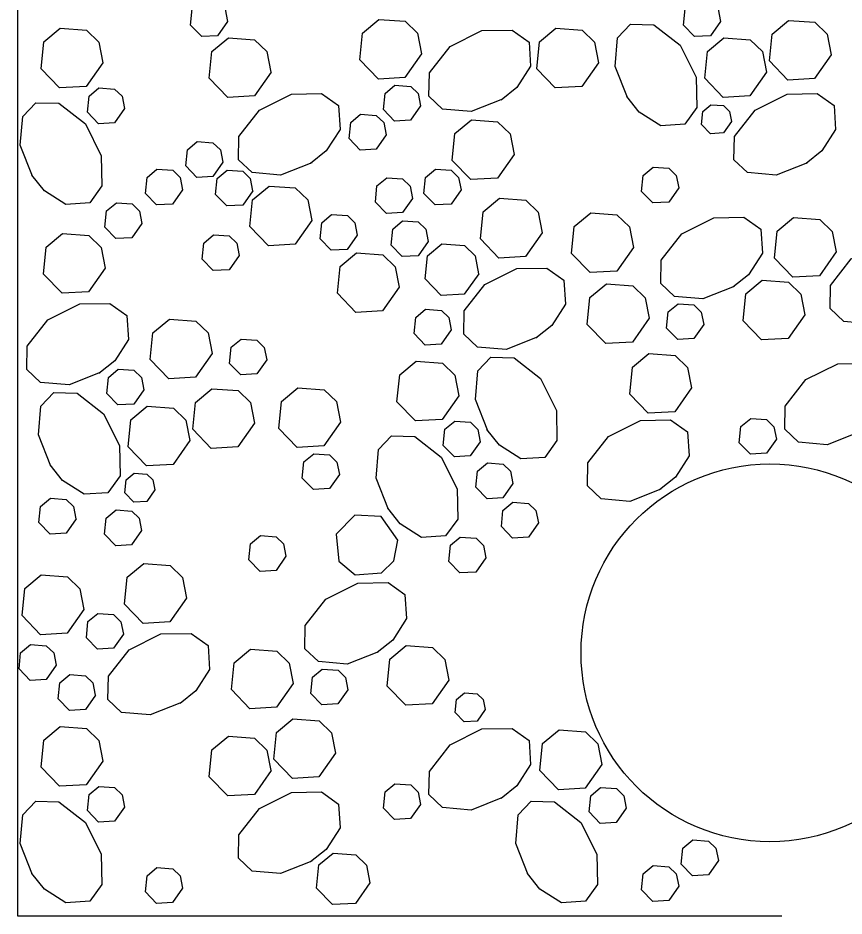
# Model space of a CAD drawing. Extents: x 638653 to 642302, y 298557 to 300414.
# Drawn here: x 638758.48 to 638785.13, y 299308.19 to 299337.17 of the extents above; entities that cross this region are included whole.
import ezdxf

# ---------------------------------------------------------------- set-up
doc = ezdxf.new("R2010")
doc.units = 0
doc.layers.add('1', color=7, linetype='Continuous')

msp = doc.modelspace()

# ---------------------------------------------------------------- linework, layer by layer
at = {"layer": '1'}
for p, q in [((638758.478, 299308.19), (638758.478, 299353.749)), ((638783.126, 299308.19), (638758.478, 299308.19))]:
    msp.add_line(p, q, dxfattribs=at)
for points in [[(638765.244, 299337.06), (638764.921, 299336.601), (638764.406, 299336.572), (638764.047, 299336.943), (638764.099, 299337.463), (638764.417, 299337.728), (638764.927, 299337.691), (638765.166, 299337.459), (638765.243, 299337.061)], [(638781.147, 299337.06), (638780.824, 299336.601), (638780.309, 299336.572), (638779.951, 299336.943), (638780.003, 299337.463), (638780.321, 299337.728), (638780.83, 299337.691), (638781.069, 299337.459), (638781.147, 299337.061)], [(638771.504, 299336.013), (638770.966, 299335.248), (638770.107, 299335.199), (638769.51, 299335.818), (638769.596, 299336.685), (638770.127, 299337.126), (638770.975, 299337.065), (638771.374, 299336.678), (638771.503, 299336.013)], [(638761.22, 299335.729), (638760.682, 299334.964), (638759.823, 299334.915), (638759.226, 299335.534), (638759.313, 299336.401), (638759.843, 299336.842), (638760.691, 299336.781), (638761.09, 299336.394), (638761.219, 299335.729)], [(638777.211, 299335.729), (638776.673, 299334.964), (638775.814, 299334.915), (638775.217, 299335.534), (638775.304, 299336.401), (638775.834, 299336.842), (638776.682, 299336.781), (638777.081, 299336.394), (638777.21, 299335.729)], [(638778.147, 299334.601), (638777.748, 299335.607), (638777.828, 299336.531), (638778.245, 299336.97), (638778.995, 299336.956), (638779.848, 299336.29), (638780.362, 299335.259), (638780.38, 299334.288), (638779.991, 299333.742), (638779.218, 299333.69), (638778.526, 299334.133), (638778.121, 299334.641)], [(638784.72, 299335.981), (638784.182, 299335.216), (638783.323, 299335.167), (638782.726, 299335.786), (638782.812, 299336.654), (638783.343, 299337.095), (638784.191, 299337.033), (638784.59, 299336.646), (638784.719, 299335.982)], [(638774.109, 299334.55), (638773.103, 299334.151), (638772.179, 299334.231), (638771.74, 299334.648), (638771.754, 299335.398), (638772.42, 299336.25), (638773.45, 299336.766), (638774.422, 299336.783), (638774.968, 299336.394), (638775.02, 299335.621), (638774.576, 299334.929), (638774.068, 299334.524)], [(638766.643, 299335.42), (638766.105, 299334.655), (638765.246, 299334.606), (638764.649, 299335.225), (638764.736, 299336.092), (638765.266, 299336.534), (638766.114, 299336.472), (638766.513, 299336.085), (638766.642, 299335.42)], [(638782.634, 299335.42), (638782.096, 299334.655), (638781.237, 299334.606), (638780.64, 299335.225), (638780.726, 299336.092), (638781.257, 299336.534), (638782.105, 299336.472), (638782.504, 299336.085), (638782.633, 299335.42)], [(638761.915, 299334.246), (638761.592, 299333.787), (638761.077, 299333.757), (638760.718, 299334.129), (638760.77, 299334.649), (638761.088, 299334.914), (638761.597, 299334.877), (638761.837, 299334.645), (638761.914, 299334.246)], [(638771.468, 299334.332), (638771.145, 299333.872), (638770.63, 299333.843), (638770.272, 299334.214), (638770.323, 299334.735), (638770.642, 299335), (638771.15, 299334.963), (638771.39, 299334.731), (638771.467, 299334.332)], [(638767.961, 299332.5), (638766.954, 299332.101), (638766.03, 299332.181), (638765.591, 299332.599), (638765.605, 299333.349), (638766.272, 299334.201), (638767.302, 299334.716), (638768.273, 299334.733), (638768.82, 299334.345), (638768.871, 299333.571), (638768.428, 299332.88), (638767.92, 299332.474)], [(638783.952, 299332.5), (638782.945, 299332.101), (638782.021, 299332.181), (638781.582, 299332.599), (638781.596, 299333.349), (638782.262, 299334.201), (638783.293, 299334.716), (638784.264, 299334.733), (638784.81, 299334.345), (638784.862, 299333.571), (638784.419, 299332.88), (638783.911, 299332.474)], [(638758.952, 299332.063), (638758.552, 299333.069), (638758.632, 299333.993), (638759.05, 299334.432), (638759.8, 299334.418), (638760.652, 299333.752), (638761.167, 299332.722), (638761.184, 299331.75), (638760.796, 299331.204), (638760.022, 299331.152), (638759.331, 299331.596), (638758.926, 299332.104)], [(638781.504, 299333.832), (638781.242, 299333.461), (638780.825, 299333.437), (638780.535, 299333.738), (638780.577, 299334.159), (638780.834, 299334.373), (638781.247, 299334.343), (638781.44, 299334.155), (638781.503, 299333.832)], [(638770.358, 299333.398), (638770.035, 299332.939), (638769.52, 299332.91), (638769.162, 299333.281), (638769.214, 299333.802), (638769.532, 299334.066), (638770.041, 299334.03), (638770.28, 299333.798), (638770.358, 299333.398)], [(638774.485, 299332.771), (638773.947, 299332.006), (638773.088, 299331.957), (638772.492, 299332.576), (638772.578, 299333.443), (638773.108, 299333.884), (638773.956, 299333.823), (638774.355, 299333.436), (638774.485, 299332.771)], [(638765.087, 299332.516), (638764.764, 299332.057), (638764.249, 299332.027), (638763.891, 299332.399), (638763.943, 299332.919), (638764.261, 299333.184), (638764.77, 299333.147), (638765.009, 299332.915), (638765.087, 299332.516)], [(638763.789, 299331.626), (638763.467, 299331.167), (638762.951, 299331.137), (638762.593, 299331.509), (638762.645, 299332.029), (638762.963, 299332.294), (638763.472, 299332.257), (638763.711, 299332.025), (638763.789, 299331.626)], [(638766.052, 299331.593), (638765.729, 299331.134), (638765.214, 299331.105), (638764.855, 299331.476), (638764.907, 299331.996), (638765.225, 299332.261), (638765.735, 299332.224), (638765.974, 299331.992), (638766.051, 299331.594)], [(638772.775, 299331.626), (638772.452, 299331.167), (638771.937, 299331.137), (638771.578, 299331.509), (638771.63, 299332.029), (638771.948, 299332.294), (638772.457, 299332.257), (638772.697, 299332.025), (638772.774, 299331.626)], [(638779.799, 299331.69), (638779.476, 299331.231), (638778.961, 299331.202), (638778.602, 299331.573), (638778.654, 299332.093), (638778.972, 299332.358), (638779.481, 299332.321), (638779.721, 299332.089), (638779.798, 299331.691)], [(638771.206, 299331.35), (638770.883, 299330.891), (638770.368, 299330.862), (638770.01, 299331.233), (638770.061, 299331.753), (638770.38, 299332.018), (638770.888, 299331.981), (638771.128, 299331.749), (638771.205, 299331.35)], [(638767.956, 299330.634), (638767.418, 299329.869), (638766.559, 299329.82), (638765.963, 299330.438), (638766.049, 299331.306), (638766.579, 299331.747), (638767.427, 299331.686), (638767.826, 299331.299), (638767.955, 299330.634)], [(638775.395, 299330.239), (638774.858, 299329.474), (638773.999, 299329.425), (638773.402, 299330.044), (638773.488, 299330.911), (638774.019, 299331.352), (638774.866, 299331.291), (638775.265, 299330.904), (638775.395, 299330.239)], [(638762.479, 299330.541), (638762.156, 299330.082), (638761.641, 299330.053), (638761.283, 299330.424), (638761.334, 299330.945), (638761.653, 299331.209), (638762.162, 299331.173), (638762.401, 299330.94), (638762.478, 299330.541)], [(638769.423, 299330.163), (638769.1, 299329.703), (638768.585, 299329.674), (638768.227, 299330.045), (638768.279, 299330.566), (638768.597, 299330.831), (638769.106, 299330.794), (638769.345, 299330.561), (638769.423, 299330.163)], [(638778.336, 299329.77), (638777.798, 299329.005), (638776.939, 299328.956), (638776.342, 299329.575), (638776.429, 299330.442), (638776.959, 299330.884), (638777.807, 299330.822), (638778.206, 299330.436), (638778.335, 299329.77)], [(638771.713, 299329.959), (638771.391, 299329.5), (638770.875, 299329.471), (638770.517, 299329.842), (638770.569, 299330.362), (638770.887, 299330.627), (638771.396, 299330.59), (638771.635, 299330.358), (638771.713, 299329.959)], [(638781.588, 299328.508), (638780.582, 299328.109), (638779.658, 299328.189), (638779.218, 299328.606), (638779.232, 299329.356), (638779.899, 299330.208), (638780.93, 299330.724), (638781.9, 299330.741), (638782.447, 299330.352), (638782.499, 299329.579), (638782.055, 299328.887), (638781.547, 299328.482)], [(638784.88, 299329.62), (638784.342, 299328.855), (638783.483, 299328.806), (638782.886, 299329.425), (638782.972, 299330.292), (638783.503, 299330.734), (638784.351, 299330.672), (638784.75, 299330.285), (638784.879, 299329.62)], [(638761.295, 299329.1), (638760.757, 299328.335), (638759.899, 299328.286), (638759.302, 299328.904), (638759.388, 299329.772), (638759.919, 299330.213), (638760.766, 299330.152), (638761.165, 299329.765), (638761.295, 299329.1)], [(638765.614, 299329.506), (638765.291, 299329.047), (638764.776, 299329.018), (638764.418, 299329.389), (638764.47, 299329.91), (638764.788, 299330.174), (638765.297, 299330.138), (638765.536, 299329.905), (638765.614, 299329.506)], [(638773.344, 299328.919), (638772.879, 299328.259), (638772.137, 299328.216), (638771.621, 299328.751), (638771.696, 299329.5), (638772.154, 299329.881), (638772.887, 299329.828), (638773.231, 299329.494), (638773.343, 299328.92)], [(638787.054, 299327.694), (638786.048, 299327.296), (638785.124, 299327.375), (638784.684, 299327.793), (638784.698, 299328.543), (638785.365, 299329.395), (638786.395, 299329.91), (638787.366, 299329.927), (638787.913, 299329.539), (638787.965, 299328.766), (638787.521, 299328.074), (638787.013, 299327.668)], [(638770.779, 299328.481), (638770.241, 299327.716), (638769.383, 299327.667), (638768.786, 299328.286), (638768.872, 299329.153), (638769.403, 299329.594), (638770.251, 299329.533), (638770.649, 299329.146), (638770.779, 299328.481)], [(638775.233, 299326.868), (638774.226, 299326.47), (638773.302, 299326.549), (638772.863, 299326.967), (638772.877, 299327.717), (638773.544, 299328.569), (638774.574, 299329.084), (638775.545, 299329.101), (638776.092, 299328.713), (638776.144, 299327.94), (638775.7, 299327.248), (638775.192, 299326.842)], [(638778.842, 299327.48), (638778.304, 299326.715), (638777.445, 299326.666), (638776.848, 299327.285), (638776.935, 299328.152), (638777.465, 299328.593), (638778.313, 299328.532), (638778.712, 299328.145), (638778.841, 299327.48)], [(638783.868, 299327.596), (638783.33, 299326.831), (638782.471, 299326.782), (638781.874, 299327.401), (638781.96, 299328.268), (638782.491, 299328.71), (638783.339, 299328.648), (638783.738, 299328.261), (638783.867, 299327.596)], [(638761.133, 299325.729), (638760.126, 299325.33), (638759.202, 299325.41), (638758.763, 299325.828), (638758.777, 299326.578), (638759.443, 299327.43), (638760.474, 299327.945), (638761.445, 299327.962), (638761.991, 299327.574), (638762.043, 299326.8), (638761.6, 299326.108), (638761.092, 299325.703)], [(638780.604, 299327.282), (638780.282, 299326.823), (638779.766, 299326.793), (638779.408, 299327.165), (638779.46, 299327.685), (638779.778, 299327.95), (638780.287, 299327.913), (638780.526, 299327.681), (638780.604, 299327.282)], [(638772.457, 299327.105), (638772.134, 299326.646), (638771.619, 299326.617), (638771.261, 299326.988), (638771.312, 299327.508), (638771.631, 299327.773), (638772.14, 299327.736), (638772.379, 299327.504), (638772.456, 299327.105)], [(638764.741, 299326.341), (638764.204, 299325.576), (638763.345, 299325.527), (638762.748, 299326.146), (638762.835, 299327.013), (638763.365, 299327.454), (638764.213, 299327.393), (638764.612, 299327.006), (638764.741, 299326.341)], [(638766.504, 299326.142), (638766.181, 299325.684), (638765.666, 299325.654), (638765.308, 299326.026), (638765.36, 299326.546), (638765.678, 299326.81), (638766.187, 299326.774), (638766.426, 299326.542), (638766.504, 299326.143)], [(638773.638, 299323.852), (638773.239, 299324.858), (638773.319, 299325.782), (638773.736, 299326.221), (638774.486, 299326.207), (638775.339, 299325.54), (638775.854, 299324.51), (638775.871, 299323.539), (638775.482, 299322.992), (638774.709, 299322.941), (638774.017, 299323.384), (638773.612, 299323.892)], [(638780.211, 299325.232), (638779.673, 299324.467), (638778.814, 299324.418), (638778.217, 299325.037), (638778.304, 299325.904), (638778.834, 299326.346), (638779.682, 299326.284), (638780.081, 299325.897), (638780.21, 299325.232)], [(638762.538, 299325.172), (638762.215, 299324.713), (638761.7, 299324.683), (638761.342, 299325.055), (638761.394, 299325.575), (638761.712, 299325.84), (638762.221, 299325.803), (638762.46, 299325.571), (638762.538, 299325.172)], [(638772.702, 299324.98), (638772.164, 299324.215), (638771.305, 299324.166), (638770.708, 299324.785), (638770.795, 299325.652), (638771.325, 299326.093), (638772.173, 299326.032), (638772.572, 299325.645), (638772.701, 299324.98)], [(638785.591, 299323.8), (638784.585, 299323.402), (638783.661, 299323.482), (638783.222, 299323.899), (638783.236, 299324.649), (638783.902, 299325.501), (638784.932, 299326.016), (638785.904, 299326.034), (638786.45, 299325.645), (638786.502, 299324.872), (638786.058, 299324.18), (638785.55, 299323.775)], [(638759.538, 299322.712), (638759.139, 299323.718), (638759.219, 299324.643), (638759.636, 299325.082), (638760.386, 299325.068), (638761.239, 299324.401), (638761.753, 299323.371), (638761.771, 299322.4), (638761.382, 299321.853), (638760.609, 299321.802), (638759.917, 299322.245), (638759.512, 299322.753)], [(638766.111, 299324.093), (638765.573, 299323.328), (638764.714, 299323.279), (638764.117, 299323.898), (638764.203, 299324.765), (638764.734, 299325.206), (638765.582, 299325.145), (638765.981, 299324.758), (638766.11, 299324.093)], [(638768.885, 299324.124), (638768.347, 299323.36), (638767.489, 299323.31), (638766.892, 299323.929), (638766.978, 299324.797), (638767.509, 299325.238), (638768.357, 299325.176), (638768.755, 299324.79), (638768.885, 299324.125)], [(638764.025, 299323.532), (638763.487, 299322.767), (638762.628, 299322.718), (638762.031, 299323.337), (638762.117, 299324.204), (638762.648, 299324.645), (638763.496, 299324.584), (638763.895, 299324.197), (638764.024, 299323.532)], [(638773.397, 299323.497), (638773.074, 299323.038), (638772.559, 299323.008), (638772.2, 299323.38), (638772.252, 299323.9), (638772.57, 299324.165), (638773.08, 299324.128), (638773.319, 299323.896), (638773.396, 299323.497)], [(638779.224, 299321.97), (638778.217, 299321.571), (638777.293, 299321.651), (638776.854, 299322.069), (638776.868, 299322.819), (638777.535, 299323.671), (638778.565, 299324.186), (638779.536, 299324.203), (638780.083, 299323.815), (638780.134, 299323.041), (638779.691, 299322.35), (638779.183, 299321.944)], [(638782.95, 299323.582), (638782.627, 299323.123), (638782.112, 299323.094), (638781.754, 299323.465), (638781.805, 299323.986), (638782.124, 299324.25), (638782.632, 299324.214), (638782.872, 299323.982), (638782.949, 299323.582)], [(638770.434, 299321.314), (638770.034, 299322.32), (638770.114, 299323.244), (638770.532, 299323.683), (638771.282, 299323.669), (638772.134, 299323.002), (638772.649, 299321.972), (638772.666, 299321.001), (638772.278, 299320.455), (638771.504, 299320.403), (638770.813, 299320.846), (638770.408, 299321.354)], [(638768.849, 299322.443), (638768.527, 299321.984), (638768.011, 299321.955), (638767.653, 299322.326), (638767.705, 299322.846), (638768.023, 299323.111), (638768.532, 299323.074), (638768.771, 299322.842), (638768.849, 299322.443)], [(638774.451, 299322.145), (638774.128, 299321.686), (638773.613, 299321.656), (638773.254, 299322.028), (638773.306, 299322.548), (638773.624, 299322.813), (638774.133, 299322.776), (638774.373, 299322.544), (638774.45, 299322.145)], [(638762.895, 299321.944), (638762.633, 299321.572), (638762.216, 299321.548), (638761.926, 299321.849), (638761.968, 299322.27), (638762.225, 299322.485), (638762.638, 299322.455), (638762.831, 299322.267), (638762.894, 299321.944)], [(638760.351, 299321.006), (638760.028, 299320.547), (638759.513, 299320.517), (638759.154, 299320.889), (638759.206, 299321.409), (638759.524, 299321.674), (638760.033, 299321.637), (638760.273, 299321.405), (638760.35, 299321.006)], [(638775.271, 299320.876), (638774.949, 299320.418), (638774.433, 299320.388), (638774.075, 299320.76), (638774.127, 299321.28), (638774.445, 299321.544), (638774.954, 299321.508), (638775.193, 299321.276), (638775.271, 299320.877)], [(638762.469, 299320.628), (638762.146, 299320.168), (638761.631, 299320.139), (638761.273, 299320.51), (638761.325, 299321.031), (638761.643, 299321.296), (638762.152, 299321.258), (638762.391, 299321.026), (638762.469, 299320.628)], [(638770.739, 299320.316), (638770.202, 299321.081), (638769.343, 299321.13), (638768.746, 299320.511), (638768.832, 299319.644), (638769.363, 299319.202), (638770.21, 299319.264), (638770.609, 299319.651), (638770.739, 299320.315)], [(638767.126, 299319.802), (638766.804, 299319.343), (638766.288, 299319.313), (638765.93, 299319.685), (638765.982, 299320.205), (638766.3, 299320.47), (638766.809, 299320.433), (638767.048, 299320.201), (638767.126, 299319.802)], [(638773.575, 299319.752), (638773.253, 299319.293), (638772.737, 299319.264), (638772.379, 299319.635), (638772.431, 299320.156), (638772.749, 299320.42), (638773.258, 299320.384), (638773.497, 299320.151), (638773.575, 299319.752)], [(638763.913, 299318.45), (638763.376, 299317.685), (638762.517, 299317.636), (638761.92, 299318.254), (638762.006, 299319.122), (638762.537, 299319.563), (638763.384, 299319.502), (638763.783, 299319.115), (638763.913, 299318.45)], [(638760.603, 299318.084), (638760.065, 299317.319), (638759.206, 299317.27), (638758.609, 299317.889), (638758.696, 299318.756), (638759.226, 299319.197), (638760.074, 299319.136), (638760.473, 299318.749), (638760.602, 299318.084)], [(638770.106, 299316.718), (638769.1, 299316.32), (638768.176, 299316.4), (638767.736, 299316.817), (638767.75, 299317.567), (638768.417, 299318.419), (638769.448, 299318.934), (638770.418, 299318.952), (638770.965, 299318.563), (638771.017, 299317.79), (638770.573, 299317.098), (638770.065, 299316.693)], [(638761.88, 299317.289), (638761.557, 299316.83), (638761.042, 299316.801), (638760.684, 299317.172), (638760.735, 299317.692), (638761.054, 299317.957), (638761.563, 299317.92), (638761.802, 299317.688), (638761.879, 299317.289)], [(638763.751, 299315.079), (638762.744, 299314.68), (638761.82, 299314.76), (638761.381, 299315.178), (638761.395, 299315.928), (638762.062, 299316.78), (638763.092, 299317.295), (638764.063, 299317.312), (638764.61, 299316.924), (638764.662, 299316.15), (638764.218, 299315.458), (638763.71, 299315.053)], [(638759.71, 299316.282), (638759.387, 299315.823), (638758.872, 299315.793), (638758.514, 299316.165), (638758.565, 299316.685), (638758.884, 299316.95), (638759.392, 299316.913), (638759.632, 299316.681), (638759.709, 299316.282)], [(638772.386, 299315.807), (638771.848, 299315.042), (638770.989, 299314.993), (638770.392, 299315.612), (638770.478, 299316.479), (638771.009, 299316.92), (638771.857, 299316.859), (638772.256, 299316.472), (638772.385, 299315.807)], [(638767.36, 299315.691), (638766.822, 299314.926), (638765.963, 299314.877), (638765.366, 299315.496), (638765.453, 299316.363), (638765.983, 299316.804), (638766.831, 299316.743), (638767.23, 299316.356), (638767.359, 299315.691)], [(638760.975, 299315.316), (638760.652, 299314.857), (638760.137, 299314.828), (638759.779, 299315.199), (638759.83, 299315.719), (638760.149, 299315.984), (638760.658, 299315.947), (638760.897, 299315.715), (638760.974, 299315.316)], [(638769.122, 299315.492), (638768.8, 299315.034), (638768.284, 299315.004), (638767.926, 299315.376), (638767.978, 299315.896), (638768.296, 299316.16), (638768.805, 299316.124), (638769.044, 299315.892), (638769.122, 299315.493)], [(638773.553, 299314.852), (638773.291, 299314.481), (638772.874, 299314.457), (638772.584, 299314.758), (638772.626, 299315.179), (638772.883, 299315.393), (638773.296, 299315.363), (638773.489, 299315.176), (638773.552, 299314.853)], [(638768.729, 299313.443), (638768.191, 299312.678), (638767.332, 299312.629), (638766.735, 299313.248), (638766.822, 299314.115), (638767.352, 299314.556), (638768.2, 299314.495), (638768.599, 299314.108), (638768.728, 299313.443)], [(638761.22, 299313.191), (638760.682, 299312.426), (638759.823, 299312.377), (638759.226, 299312.996), (638759.313, 299313.863), (638759.843, 299314.304), (638760.691, 299314.243), (638761.09, 299313.856), (638761.219, 299313.191)], [(638774.109, 299312.011), (638773.103, 299311.612), (638772.179, 299311.692), (638771.74, 299312.11), (638771.754, 299312.86), (638772.42, 299313.712), (638773.45, 299314.227), (638774.422, 299314.244), (638774.968, 299313.856), (638775.02, 299313.082), (638774.576, 299312.391), (638774.068, 299311.986)], [(638766.643, 299312.882), (638766.105, 299312.117), (638765.246, 299312.068), (638764.649, 299312.687), (638764.736, 299313.554), (638765.266, 299313.995), (638766.114, 299313.934), (638766.513, 299313.547), (638766.642, 299312.882)], [(638777.316, 299313.082), (638776.778, 299312.317), (638775.919, 299312.268), (638775.322, 299312.887), (638775.408, 299313.754), (638775.939, 299314.196), (638776.787, 299314.134), (638777.186, 299313.748), (638777.315, 299313.082)], [(638761.915, 299311.707), (638761.592, 299311.249), (638761.077, 299311.219), (638760.718, 299311.591), (638760.77, 299312.111), (638761.088, 299312.375), (638761.597, 299312.339), (638761.837, 299312.107), (638761.914, 299311.708)], [(638771.468, 299311.793), (638771.145, 299311.334), (638770.63, 299311.305), (638770.272, 299311.676), (638770.323, 299312.196), (638770.642, 299312.461), (638771.15, 299312.424), (638771.39, 299312.192), (638771.467, 299311.793)], [(638778.106, 299311.67), (638777.783, 299311.211), (638777.268, 299311.181), (638776.91, 299311.553), (638776.962, 299312.073), (638777.28, 299312.338), (638777.789, 299312.301), (638778.028, 299312.069), (638778.106, 299311.67)], [(638767.961, 299309.962), (638766.954, 299309.563), (638766.03, 299309.643), (638765.591, 299310.06), (638765.605, 299310.81), (638766.272, 299311.663), (638767.302, 299312.178), (638768.273, 299312.195), (638768.82, 299311.806), (638768.871, 299311.033), (638768.428, 299310.341), (638767.92, 299309.936)], [(638758.952, 299309.524), (638758.552, 299310.53), (638758.632, 299311.455), (638759.05, 299311.894), (638759.8, 299311.88), (638760.652, 299311.213), (638761.167, 299310.183), (638761.184, 299309.212), (638760.796, 299308.666), (638760.022, 299308.614), (638759.331, 299309.057), (638758.926, 299309.565)], [(638774.942, 299309.524), (638774.543, 299310.53), (638774.623, 299311.455), (638775.041, 299311.894), (638775.791, 299311.88), (638776.643, 299311.213), (638777.158, 299310.183), (638777.175, 299309.212), (638776.787, 299308.666), (638776.013, 299308.614), (638775.322, 299309.057), (638774.916, 299309.565)], [(638781.078, 299309.978), (638780.755, 299309.518), (638780.24, 299309.489), (638779.882, 299309.86), (638779.934, 299310.381), (638780.252, 299310.646), (638780.761, 299310.608), (638781, 299310.376), (638781.078, 299309.978)], [(638769.837, 299309.261), (638769.372, 299308.6), (638768.63, 299308.558), (638768.114, 299309.093), (638768.189, 299309.842), (638768.647, 299310.223), (638769.38, 299310.17), (638769.724, 299309.836), (638769.836, 299309.261)], [(638763.789, 299309.087), (638763.467, 299308.628), (638762.951, 299308.599), (638762.593, 299308.97), (638762.645, 299309.49), (638762.963, 299309.755), (638763.472, 299309.718), (638763.711, 299309.486), (638763.789, 299309.088)], [(638779.799, 299309.152), (638779.476, 299308.693), (638778.961, 299308.663), (638778.602, 299309.035), (638778.654, 299309.555), (638778.972, 299309.82), (638779.481, 299309.783), (638779.721, 299309.551), (638779.798, 299309.152)]]:
    msp.add_lwpolyline(points, dxfattribs=at)
msp.add_circle((638782.743, 299316.683), 6.096, dxfattribs=at)

doc.saveas('drawing.dxf')
